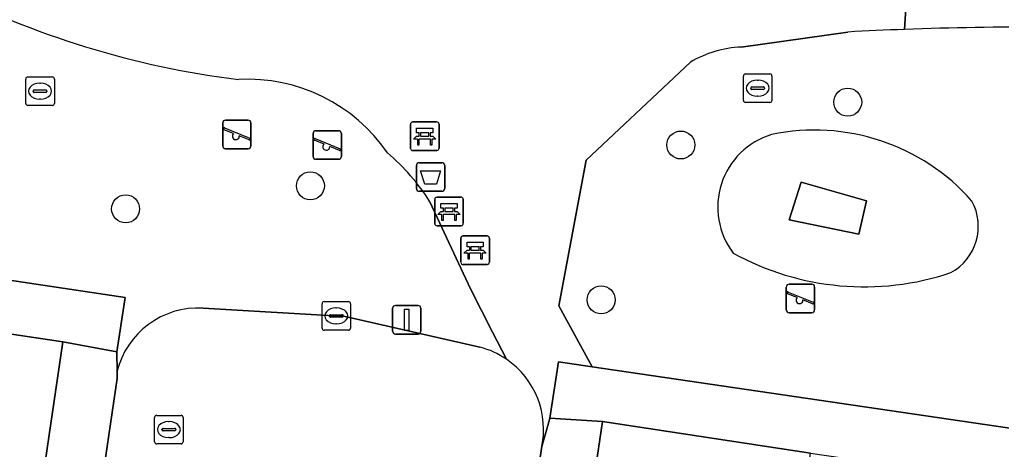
# Model space of a CAD drawing. Extents: x 163683 to 164494, y 382709 to 383872.
# Drawn here: x 164040.44 to 164074.8, y 383082.57 to 383097.62 of the extents above; entities that cross this region are included whole.
import ezdxf

# ---------------------------------------------------------------- set-up
doc = ezdxf.new("R2010")
doc.units = 0
for name, color, linetype in [('IMGEO_Afvalbak', 7, 'Continuous'), ('IMGEO_Bank', 7, 'Continuous'), ('IMGEO_Boom', 7, 'Continuous'), ('IMGEO_Groenvoorziening', 7, 'Continuous'), ('IMGEO_Kolk', 7, 'Continuous'), ('IMGEO_Lichtmast', 7, 'Continuous'), ('IMGEO_Pand', 7, 'Continuous'), ('IMGEO_Rijbaan_lokaal_open', 7, 'Continuous'), ('IMGEO_Rioolput', 7, 'Continuous'), ('IMGEO_Speelvoorziening', 7, 'Continuous'), ('IMGEO_Voetpad_halfverhard', 7, 'Continuous'), ('IMGEO_Voetpad_open', 7, 'Continuous')]:
    doc.layers.add(name, color=color, linetype=linetype)

msp = doc.modelspace()

# ---------------------------------------------------------------- linework, layer by layer
at = {"layer": 'IMGEO_Afvalbak'}
for p, q in [((164054.328, 383091.71), (164054.328, 383092.51)), ((164054.328, 383092.51), (164054.328, 383091.71)), ((164054.428, 383092.61), (164055.218, 383092.61)), ((164055.218, 383092.61), (164054.428, 383092.61)), ((164055.318, 383092.51), (164055.318, 383091.71)), ((164055.318, 383091.71), (164055.318, 383092.51)), ((164055.218, 383091.61), (164054.428, 383091.61)), ((164054.428, 383091.61), (164055.218, 383091.61))]:
    msp.add_line(p, q, dxfattribs=at)
msp.add_lwpolyline([(164054.471, 383092.324), (164055.175, 383092.324), (164055.026, 383091.854), (164054.62, 383091.854), (164054.471, 383092.324)], dxfattribs=at)
for centre, start, end in [((164054.428, 383092.51), 90, 180), ((164054.428, 383092.51), 90, 180), ((164055.218, 383092.51), 0, 90), ((164055.218, 383092.51), 360, 90), ((164054.428, 383091.71), 180, 270), ((164054.428, 383091.71), 180, 270), ((164055.218, 383091.71), 270, 0), ((164055.218, 383091.71), 270, 0)]:
    msp.add_arc(centre, 0.1, start, end, dxfattribs=at)
at = {"layer": 'IMGEO_Bank'}
for p, q in [((164054.119, 383093.112), (164054.119, 383093.953)), ((164054.119, 383093.953), (164054.119, 383093.112)), ((164054.194, 383094.037), (164055.035, 383094.037)), ((164055.035, 383094.037), (164054.194, 383094.037)), ((164055.119, 383093.962), (164055.119, 383093.121)), ((164055.119, 383093.121), (164055.119, 383093.962)), ((164054.816, 383093.435), (164054.423, 383093.435)), ((164054.428, 383093.543), (164054.428, 383093.649)), ((164054.472, 383093.649), (164054.472, 383093.543)), ((164054.76, 383093.655), (164054.478, 383093.655)), ((164054.478, 383093.537), (164054.76, 383093.537)), ((164054.766, 383093.543), (164054.766, 383093.649)), ((164054.81, 383093.649), (164054.81, 383093.543)), ((164055.044, 383093.037), (164054.203, 383093.037)), ((164054.203, 383093.037), (164055.044, 383093.037)), ((164055.043, 383091.405), (164055.884, 383091.405)), ((164055.884, 383091.405), (164055.043, 383091.405)), ((164054.968, 383090.48), (164054.968, 383091.321)), ((164054.968, 383091.321), (164054.968, 383090.48)), ((164055.968, 383091.33), (164055.968, 383090.489)), ((164055.968, 383090.489), (164055.968, 383091.33)), ((164055.665, 383090.803), (164055.272, 383090.803)), ((164055.277, 383090.911), (164055.277, 383091.017)), ((164055.321, 383091.017), (164055.321, 383090.911)), ((164055.609, 383091.023), (164055.327, 383091.023)), ((164055.327, 383090.905), (164055.609, 383090.905)), ((164055.615, 383090.911), (164055.615, 383091.017)), ((164055.659, 383091.017), (164055.659, 383090.911)), ((164055.893, 383090.405), (164055.052, 383090.405)), ((164055.052, 383090.405), (164055.893, 383090.405)), ((164055.957, 383090.048), (164056.798, 383090.048)), ((164056.798, 383090.048), (164055.957, 383090.048)), ((164055.882, 383089.123), (164055.882, 383089.964)), ((164055.882, 383089.964), (164055.882, 383089.123)), ((164056.191, 383089.554), (164056.191, 383089.66)), ((164056.235, 383089.66), (164056.235, 383089.554)), ((164056.523, 383089.666), (164056.241, 383089.666)), ((164056.529, 383089.554), (164056.529, 383089.66)), ((164056.573, 383089.66), (164056.573, 383089.554)), ((164056.882, 383089.973), (164056.882, 383089.132)), ((164056.882, 383089.132), (164056.882, 383089.973)), ((164056.579, 383089.446), (164056.186, 383089.446)), ((164056.241, 383089.548), (164056.523, 383089.548)), ((164056.807, 383089.048), (164055.966, 383089.048)), ((164055.966, 383089.048), (164056.807, 383089.048))]:
    msp.add_line(p, q, dxfattribs=at)
for points in [[(164054.422, 383093.655), (164054.336, 383093.655), (164054.336, 383093.816), (164054.899, 383093.816), (164054.899, 383093.655), (164054.816, 383093.655)], [(164054.366, 383093.435), (164054.224, 383093.435), (164054.336, 383093.537), (164054.422, 383093.537)], [(164054.816, 383093.537), (164054.899, 383093.537), (164055.011, 383093.435), (164054.872, 383093.435)], [(164054.416, 383093.428), (164054.416, 383093.221), (164054.373, 383093.221), (164054.373, 383093.428)], [(164054.866, 383093.428), (164054.866, 383093.221), (164054.822, 383093.221), (164054.822, 383093.428)], [(164055.271, 383091.023), (164055.185, 383091.023), (164055.185, 383091.184), (164055.748, 383091.184), (164055.748, 383091.023), (164055.665, 383091.023)], [(164055.215, 383090.803), (164055.073, 383090.803), (164055.185, 383090.905), (164055.271, 383090.905)], [(164055.265, 383090.796), (164055.265, 383090.589), (164055.222, 383090.589), (164055.222, 383090.796)], [(164055.665, 383090.905), (164055.748, 383090.905), (164055.86, 383090.803), (164055.721, 383090.803)], [(164055.715, 383090.796), (164055.715, 383090.589), (164055.671, 383090.589), (164055.671, 383090.796)], [(164056.185, 383089.666), (164056.099, 383089.666), (164056.099, 383089.827), (164056.662, 383089.827), (164056.662, 383089.666), (164056.579, 383089.666)], [(164056.129, 383089.446), (164055.987, 383089.446), (164056.099, 383089.548), (164056.185, 383089.548)], [(164056.179, 383089.439), (164056.179, 383089.232), (164056.136, 383089.232), (164056.136, 383089.439)], [(164056.579, 383089.548), (164056.662, 383089.548), (164056.774, 383089.446), (164056.635, 383089.446)], [(164056.629, 383089.439), (164056.629, 383089.232), (164056.585, 383089.232), (164056.585, 383089.439)]]:
    msp.add_lwpolyline(points, dxfattribs=at)
for centre, radius, start, end in [((164054.197, 383093.959), 0.0779, 92.4484, 184.2845), ((164054.197, 383093.959), 0.0779, 92.4484, 184.2845), ((164055.041, 383093.959), 0.0779, 2.4484, 94.2845), ((164055.041, 383093.959), 0.0779, 2.4484, 94.2845), ((164054.366, 383093.428), 0.00671, 2.8957, 87.1043), ((164054.423, 383093.428), 0.00671, 92.8957, 177.1043), ((164054.421, 383093.648), 0.00671, 2.8957, 87.1043), ((164054.421, 383093.544), 0.00671, 272.8957, 357.1043), ((164054.478, 383093.648), 0.00671, 92.8957, 177.1043), ((164054.478, 383093.544), 0.00671, 182.8957, 267.1043), ((164054.76, 383093.648), 0.00671, 2.8957, 87.1043), ((164054.76, 383093.544), 0.00671, 272.8957, 357.1043), ((164054.817, 383093.648), 0.00671, 92.8957, 177.1043), ((164054.817, 383093.544), 0.00671, 182.8957, 267.1043), ((164054.815, 383093.428), 0.00671, 2.8957, 87.1043), ((164054.872, 383093.428), 0.00671, 92.8957, 177.1043), ((164054.197, 383093.115), 0.0779, 182.4484, 274.2845), ((164054.197, 383093.115), 0.0779, 182.4484, 274.2845), ((164055.041, 383093.115), 0.0779, 272.4484, 4.2845), ((164055.041, 383093.115), 0.0779, 272.4484, 4.2845), ((164055.046, 383091.327), 0.0779, 92.4484, 184.2845), ((164055.046, 383091.327), 0.0779, 92.4484, 184.2845), ((164055.89, 383091.327), 0.0779, 2.4484, 94.2845), ((164055.89, 383091.327), 0.0779, 2.4484, 94.2845), ((164055.215, 383090.796), 0.00671, 2.8957, 87.1043), ((164055.272, 383090.796), 0.00671, 92.8957, 177.1043), ((164055.27, 383091.016), 0.00671, 2.8957, 87.1043), ((164055.27, 383090.912), 0.00671, 272.8957, 357.1043), ((164055.327, 383091.016), 0.00671, 92.8957, 177.1043), ((164055.327, 383090.912), 0.00671, 182.8957, 267.1043), ((164055.609, 383091.016), 0.00671, 2.8957, 87.1043), ((164055.609, 383090.912), 0.00671, 272.8957, 357.1043), ((164055.666, 383091.016), 0.00671, 92.8957, 177.1043), ((164055.666, 383090.912), 0.00671, 182.8957, 267.1043), ((164055.664, 383090.796), 0.00671, 2.8957, 87.1043), ((164055.721, 383090.796), 0.00671, 92.8957, 177.1043), ((164055.046, 383090.483), 0.0779, 182.4484, 274.2845), ((164055.046, 383090.483), 0.0779, 182.4484, 274.2845), ((164055.89, 383090.483), 0.0779, 272.4484, 4.2845), ((164055.89, 383090.483), 0.0779, 272.4484, 4.2845), ((164055.96, 383089.97), 0.0779, 92.4484, 184.2845), ((164055.96, 383089.97), 0.0779, 92.4484, 184.2845), ((164056.804, 383089.97), 0.0779, 2.4484, 94.2845), ((164056.804, 383089.97), 0.0779, 2.4484, 94.2845), ((164056.184, 383089.659), 0.00671, 2.8957, 87.1043), ((164056.241, 383089.659), 0.00671, 92.8957, 177.1043), ((164056.523, 383089.659), 0.00671, 2.8957, 87.1043), ((164056.58, 383089.659), 0.00671, 92.8957, 177.1043), ((164056.129, 383089.439), 0.00671, 2.8957, 87.1043), ((164056.186, 383089.439), 0.00671, 92.8957, 177.1043), ((164056.184, 383089.555), 0.00671, 272.8957, 357.1043), ((164056.241, 383089.555), 0.00671, 182.8957, 267.1043), ((164056.523, 383089.555), 0.00671, 272.8957, 357.1043), ((164056.58, 383089.555), 0.00671, 182.8957, 267.1043), ((164056.578, 383089.439), 0.00671, 2.8957, 87.1043), ((164056.635, 383089.439), 0.00671, 92.8957, 177.1043), ((164055.96, 383089.126), 0.0779, 182.4484, 274.2845), ((164055.96, 383089.126), 0.0779, 182.4484, 274.2845), ((164056.804, 383089.126), 0.0779, 272.4484, 4.2845), ((164056.804, 383089.126), 0.0779, 272.4484, 4.2845)]:
    msp.add_arc(centre, radius, start, end, dxfattribs=at)
at = {"layer": 'IMGEO_Boom'}
for centre in [(164069.419, 383094.73), (164063.58, 383093.231), (164050.619, 383091.801), (164044.151, 383090.995), (164060.792, 383087.809)]:
    msp.add_circle(centre, 0.489, dxfattribs=at)
at = {"layer": 'IMGEO_Groenvoorziening'}
for points in [[(164069.427, 383097.186), (164065.694, 383096.661)], [(164063.914, 383096.136), (164060.271, 383092.698), (164059.314, 383087.6), (164060.473, 383085.465), (164077.551, 383082.956), (164078.62, 383087.621), (164097.665, 383084.707), (164099.049, 383079.797), (164104.156, 383079.047), (164105.76, 383079.073), (164106.604, 383079.047), (164108.694, 383078.814), (164110.063, 383078.532)], [(164057.475, 383085.732), (164056.991, 383086.679), (164056.22, 383088.197), (164054.802, 383091.242)], [(164031.356, 383089.811), (164044.132, 383087.893), (164043.843, 383085.984), (164043.851, 383085.289)], [(164046.861, 383087.515), (164051.838, 383087.231), (164056.551, 383086.15)]]:
    msp.add_lwpolyline(points, dxfattribs=at)
for points in [[(164070.075, 383091.272), (164067.789, 383091.926), (164067.372, 383090.608), (164069.813, 383090.107)], [(164069.813, 383090.107), (164067.372, 383090.608), (164067.789, 383091.926), (164070.075, 383091.272)]]:
    msp.add_lwpolyline(points, close=True, dxfattribs=at)
for centre, radius, start, end in [((164051.911, 383126.413), 31.122, 242.7648, 262.9796), ((164075.432, 382988.104), 109.247, 92.11167, 93.15121), ((164075.642, 382984.29), 113.067, 87.12487, 92.14637), ((164065.906, 383092.663), 4.004, 93.0334, 119.8328), ((164048.425, 383089.605), 5.928, 34.4144, 93.0732), ((164067.527, 383091.055), 2.657, 106.9001, 217.2433), ((164067.527, 383091.055), 2.657, 106.9001, 217.2433), ((164068.256, 383086.399), 7.354, 41.46, 101.7829), ((164068.256, 383086.399), 7.354, 41.46, 101.7829), ((164048.476, 383087.253), 7.479, 32.2375, 49.6828), ((164072.131, 383090.387), 1.858, 298.9618, 28.316), ((164072.131, 383090.387), 1.858, 298.9618, 28.316), ((164070.002, 383097.777), 9.511, 241.1391, 288.5724), ((164070.002, 383097.777), 9.511, 241.1391, 288.5724), ((164046.687, 383084.602), 2.919, 86.5909, 166.3776), ((164055.814, 383083.291), 2.953, 55.771, 75.5468)]:
    msp.add_arc(centre, radius, start, end, dxfattribs=at)
at = {"layer": 'IMGEO_Kolk'}
for p, q in [((164040.658, 383094.688), (164040.658, 383095.54)), ((164040.733, 383095.614), (164041.585, 383095.614)), ((164041.659, 383095.54), (164041.659, 383094.688)), ((164065.768, 383094.794), (164065.768, 383095.646)), ((164065.843, 383095.72), (164066.695, 383095.72)), ((164066.256, 383095.5), (164066.281, 383095.5)), ((164066.769, 383095.646), (164066.769, 383094.794)), ((164040.96, 383095.157), (164041.358, 383095.157)), ((164041.146, 383095.394), (164041.171, 383095.394)), ((164066.027, 383095.214), (164066.027, 383095.226)), ((164066.465, 383095.177), (164066.067, 383095.177)), ((164066.07, 383095.263), (164066.468, 383095.263)), ((164066.511, 383095.226), (164066.511, 383095.214)), ((164040.917, 383095.108), (164040.917, 383095.12)), ((164041.355, 383095.071), (164040.957, 383095.071)), ((164041.169, 383094.834), (164041.144, 383094.834)), ((164041.401, 383095.12), (164041.401, 383095.108)), ((164066.279, 383094.94), (164066.254, 383094.94)), ((164041.585, 383094.614), (164040.733, 383094.614)), ((164066.695, 383094.72), (164065.843, 383094.72)), ((164051.024, 383086.821), (164051.024, 383087.673)), ((164051.099, 383087.747), (164051.951, 383087.747)), ((164052.025, 383087.673), (164052.025, 383086.821)), ((164051.283, 383087.241), (164051.283, 383087.253)), ((164051.326, 383087.29), (164051.724, 383087.29)), ((164051.512, 383087.527), (164051.537, 383087.527)), ((164051.767, 383087.253), (164051.767, 383087.241)), ((164051.721, 383087.204), (164051.323, 383087.204)), ((164051.535, 383086.967), (164051.51, 383086.967)), ((164051.951, 383086.747), (164051.099, 383086.747))]:
    msp.add_line(p, q, dxfattribs=at)
for points in [[(164040.658, 383094.688), (164040.658, 383095.54)], [(164040.733, 383095.614), (164041.585, 383095.614)], [(164041.659, 383095.54), (164041.659, 383094.688)], [(164065.768, 383094.794), (164065.768, 383095.646)], [(164065.843, 383095.72), (164066.695, 383095.72)], [(164066.769, 383095.646), (164066.769, 383094.794)], [(164041.585, 383094.614), (164040.733, 383094.614)], [(164066.695, 383094.72), (164065.843, 383094.72)], [(164051.024, 383086.821), (164051.024, 383087.673)], [(164051.099, 383087.747), (164051.951, 383087.747)], [(164052.025, 383087.673), (164052.025, 383086.821)], [(164051.951, 383086.747), (164051.099, 383086.747)]]:
    msp.add_lwpolyline(points, dxfattribs=at)
for centre, radius, start, end in [((164040.735, 383095.538), 0.0765, 91.552, 178.448), ((164040.735, 383095.538), 0.0765, 91.552, 178.448), ((164041.583, 383095.538), 0.0765, 1.552, 88.448), ((164041.583, 383095.538), 0.0765, 1.552, 88.448), ((164065.845, 383095.644), 0.0765, 91.552, 178.448), ((164065.845, 383095.644), 0.0765, 91.552, 178.448), ((164066.693, 383095.644), 0.0765, 1.552, 88.448), ((164066.693, 383095.644), 0.0765, 1.552, 88.448), ((164040.957, 383095.117), 0.0403, 85.8775, 175.7526), ((164041.362, 383095.119), 0.0386, 1.7309, 96.639), ((164066.067, 383095.223), 0.0403, 85.8775, 175.7526), ((164066.064, 383095.213), 0.0366, 178.938, 274.7102), ((164066.468, 383095.22), 0.043, 264.8664, 352.4533), ((164066.472, 383095.225), 0.0386, 1.7309, 96.639), ((164040.954, 383095.107), 0.0366, 178.938, 274.7102), ((164041.358, 383095.114), 0.043, 264.8664, 352.4533), ((164040.735, 383094.69), 0.0765, 181.552, 268.448), ((164040.735, 383094.69), 0.0765, 181.552, 268.448), ((164041.583, 383094.69), 0.0765, 271.552, 358.448), ((164041.583, 383094.69), 0.0765, 271.552, 358.448), ((164065.845, 383094.796), 0.0765, 181.552, 268.448), ((164065.845, 383094.796), 0.0765, 181.552, 268.448), ((164066.693, 383094.796), 0.0765, 271.552, 358.448), ((164066.693, 383094.796), 0.0765, 271.552, 358.448), ((164051.101, 383087.671), 0.0765, 91.552, 178.448), ((164051.101, 383087.671), 0.0765, 91.552, 178.448), ((164051.949, 383087.671), 0.0765, 1.552, 88.448), ((164051.949, 383087.671), 0.0765, 1.552, 88.448), ((164051.323, 383087.25), 0.0403, 85.8775, 175.7526), ((164051.728, 383087.252), 0.0386, 1.7309, 96.639), ((164051.32, 383087.24), 0.0366, 178.938, 274.7102), ((164051.724, 383087.247), 0.043, 264.8664, 352.4533), ((164051.101, 383086.823), 0.0765, 181.552, 268.448), ((164051.101, 383086.823), 0.0765, 181.552, 268.448), ((164051.949, 383086.823), 0.0765, 271.552, 358.448), ((164051.949, 383086.823), 0.0765, 271.552, 358.448)]:
    msp.add_arc(centre, radius, start, end, dxfattribs=at)
for centre, major_axis, ratio, start_param, end_param in [((164066.255, 383095.22), (-0.387, 0.002), 0.722429, 4.712389, 7.853982), ((164066.28, 383095.22), (-0.39, 0.002), 0.717154, 1.570796, 4.712389), ((164041.145, 383095.114), (-0.387, 0.002), 0.722429, 4.712389, 7.853982), ((164041.17, 383095.114), (-0.39, 0.002), 0.717154, 1.570796, 4.712389), ((164051.511, 383087.247), (-0.387, 0.002), 0.722429, 4.712389, 7.853982), ((164051.536, 383087.247), (-0.39, 0.002), 0.717154, 1.570796, 4.712389)]:
    msp.add_ellipse(centre, major_axis=major_axis, ratio=ratio, start_param=start_param, end_param=end_param, dxfattribs=at)
at = {"layer": 'IMGEO_Lichtmast'}
for p, q in [((164053.594, 383087.613), (164054.384, 383087.613)), ((164054.384, 383087.613), (164053.594, 383087.613)), ((164053.494, 383086.713), (164053.494, 383087.513)), ((164053.494, 383087.513), (164053.494, 383086.713)), ((164054.484, 383087.513), (164054.484, 383086.713)), ((164054.484, 383086.713), (164054.484, 383087.513)), ((164054.384, 383086.613), (164053.594, 383086.613)), ((164053.594, 383086.613), (164054.384, 383086.613))]:
    msp.add_line(p, q, dxfattribs=at)
msp.add_lwpolyline([(164053.914, 383087.488), (164054.064, 383087.488), (164054.064, 383086.738), (164053.914, 383086.738), (164053.914, 383087.488)], dxfattribs=at)
for centre, start, end in [((164053.594, 383087.513), 90, 180), ((164053.594, 383087.513), 90, 180), ((164054.384, 383087.513), 0, 90), ((164054.384, 383087.513), 360, 90), ((164053.594, 383086.713), 180, 270), ((164053.594, 383086.713), 180, 270), ((164054.384, 383086.713), 270, 0), ((164054.384, 383086.713), 270, 0)]:
    msp.add_arc(centre, 0.1, start, end, dxfattribs=at)
at = {"layer": 'IMGEO_Pand'}
for points in [[(164041.955, 383086.344), (164034.621, 383087.436), (164034.07, 383083.737), (164028.136, 383084.621), (164027.913, 383083.122), (164025.045, 383083.549), (164024.777, 383081.738), (164027.643, 383081.312), (164040.913, 383079.27)], [(164068.118, 383082.441), (164060.842, 383083.547), (164059.784, 383076.46), (164073.995, 383074.34), (164074.495, 383077.716), (164074.676, 383078.936), (164067.751, 383079.962)]]:
    msp.add_lwpolyline(points, close=True, dxfattribs=at)
at = {"layer": 'IMGEO_Rijbaan_lokaal_open'}
for points in [[(164056.551, 383086.15), (164051.838, 383087.231), (164046.861, 383087.515)], [(164043.851, 383085.289), (164043.854, 383085.06), (164043.271, 383081.092), (164039.653, 383057.519), (164042.978, 383056.96), (164045.921, 383076.806), (164045.976, 383077.163), (164046.054, 383077.691)], [(164054.32, 383076.482), (164054.125, 383075.618), (164051.281, 383055.779), (164054.596, 383055.242), (164058.121, 383078.624), (164058.702, 383082.608)]]:
    msp.add_lwpolyline(points, dxfattribs=at)
for centre, radius, start, end in [((164046.687, 383084.602), 2.919, 86.5909, 166.3776), ((164055.814, 383083.291), 2.953, 55.771, 75.5468), ((164055.805, 383083.273), 2.972, 347.0708, 55.8156)]:
    msp.add_arc(centre, radius, start, end, dxfattribs=at)
at = {"layer": 'IMGEO_Rioolput'}
for p, q in [((164045.165, 383082.84), (164045.165, 383083.692)), ((164045.24, 383083.766), (164046.092, 383083.766)), ((164045.653, 383083.546), (164045.678, 383083.546)), ((164046.166, 383083.692), (164046.166, 383082.84)), ((164045.424, 383083.26), (164045.424, 383083.272)), ((164045.862, 383083.223), (164045.464, 383083.223)), ((164045.467, 383083.309), (164045.865, 383083.309)), ((164045.908, 383083.272), (164045.908, 383083.26)), ((164045.676, 383082.986), (164045.651, 383082.986)), ((164046.092, 383082.766), (164045.24, 383082.766))]:
    msp.add_line(p, q, dxfattribs=at)
for points in [[(164045.165, 383082.84), (164045.165, 383083.692)], [(164045.24, 383083.766), (164046.092, 383083.766)], [(164046.166, 383083.692), (164046.166, 383082.84)], [(164046.092, 383082.766), (164045.24, 383082.766)]]:
    msp.add_lwpolyline(points, dxfattribs=at)
for centre, radius, start, end in [((164045.242, 383083.69), 0.0765, 91.552, 178.448), ((164045.242, 383083.69), 0.0765, 91.552, 178.448), ((164046.09, 383083.69), 0.0765, 1.552, 88.448), ((164046.09, 383083.69), 0.0765, 1.552, 88.448), ((164045.464, 383083.269), 0.0403, 85.8775, 175.7526), ((164045.461, 383083.259), 0.0366, 178.938, 274.7102), ((164045.865, 383083.266), 0.043, 264.8664, 352.4533), ((164045.869, 383083.271), 0.0386, 1.7309, 96.639), ((164045.242, 383082.842), 0.0765, 181.552, 268.448), ((164045.242, 383082.842), 0.0765, 181.552, 268.448), ((164046.09, 383082.842), 0.0765, 271.552, 358.448), ((164046.09, 383082.842), 0.0765, 271.552, 358.448)]:
    msp.add_arc(centre, radius, start, end, dxfattribs=at)
for centre, major_axis, ratio, start_param, end_param in [((164045.652, 383083.266), (-0.387, 0.002), 0.722429, 4.712389, 7.853982), ((164045.677, 383083.266), (-0.39, 0.002), 0.717154, 1.570796, 4.712389)]:
    msp.add_ellipse(centre, major_axis=major_axis, ratio=ratio, start_param=start_param, end_param=end_param, dxfattribs=at)
at = {"layer": 'IMGEO_Speelvoorziening'}
for p, q in [((164047.549, 383093.201), (164047.549, 383094.001)), ((164047.549, 383094.001), (164047.549, 383093.201)), ((164047.618, 383093.826), (164048.494, 383093.473)), ((164047.649, 383094.101), (164048.439, 383094.101)), ((164048.439, 383094.101), (164047.649, 383094.101)), ((164048.539, 383094.001), (164048.539, 383093.201)), ((164048.539, 383093.201), (164048.539, 383094.001)), ((164047.932, 383093.629), (164047.593, 383093.766)), ((164048.47, 383093.413), (164048.13, 383093.55)), ((164050.712, 383092.829), (164050.712, 383093.629)), ((164050.712, 383093.629), (164050.712, 383092.829)), ((164050.781, 383093.454), (164051.657, 383093.101)), ((164050.812, 383093.729), (164051.602, 383093.729)), ((164051.602, 383093.729), (164050.812, 383093.729)), ((164051.702, 383093.629), (164051.702, 383092.829)), ((164051.702, 383092.829), (164051.702, 383093.629)), ((164048.439, 383093.101), (164047.649, 383093.101)), ((164047.649, 383093.101), (164048.439, 383093.101)), ((164051.095, 383093.257), (164050.756, 383093.394)), ((164051.633, 383093.041), (164051.293, 383093.178)), ((164051.602, 383092.729), (164050.812, 383092.729)), ((164050.812, 383092.729), (164051.602, 383092.729)), ((164067.37, 383088.359), (164068.16, 383088.359)), ((164068.16, 383088.359), (164067.37, 383088.359)), ((164067.27, 383087.459), (164067.27, 383088.259)), ((164067.27, 383088.259), (164067.27, 383087.459)), ((164067.653, 383087.887), (164067.314, 383088.024)), ((164067.339, 383088.084), (164068.215, 383087.731)), ((164068.26, 383088.259), (164068.26, 383087.459)), ((164068.26, 383087.459), (164068.26, 383088.259)), ((164068.191, 383087.671), (164067.851, 383087.808)), ((164068.16, 383087.359), (164067.37, 383087.359)), ((164067.37, 383087.359), (164068.16, 383087.359))]:
    msp.add_line(p, q, dxfattribs=at)
for centre, radius, start, end in [((164047.649, 383094.001), 0.1, 90, 180), ((164047.649, 383094.001), 0.1, 90, 180), ((164047.606, 383093.796), 0.0327, 68.078, 248.078), ((164048.439, 383094.001), 0.1, 0, 90), ((164048.439, 383094.001), 0.1, 360, 90), ((164048.011, 383093.539), 0.12, 130.9928, 5.1632), ((164048.482, 383093.443), 0.0327, 248.078, 68.078), ((164050.812, 383093.629), 0.1, 90, 180), ((164050.812, 383093.629), 0.1, 90, 180), ((164050.769, 383093.424), 0.0327, 68.078, 248.078), ((164051.602, 383093.629), 0.1, 0, 90), ((164051.602, 383093.629), 0.1, 360, 90), ((164047.649, 383093.201), 0.1, 180, 270), ((164047.649, 383093.201), 0.1, 180, 270), ((164048.439, 383093.201), 0.1, 270, 0), ((164048.439, 383093.201), 0.1, 270, 0), ((164051.174, 383093.167), 0.12, 130.9928, 5.1632), ((164051.645, 383093.071), 0.0327, 248.078, 68.078), ((164050.812, 383092.829), 0.1, 180, 270), ((164050.812, 383092.829), 0.1, 180, 270), ((164051.602, 383092.829), 0.1, 270, 0), ((164051.602, 383092.829), 0.1, 270, 0), ((164067.37, 383088.259), 0.1, 90, 180), ((164067.37, 383088.259), 0.1, 90, 180), ((164068.16, 383088.259), 0.1, 0, 90), ((164068.16, 383088.259), 0.1, 360, 90), ((164067.327, 383088.054), 0.0327, 68.078, 248.078), ((164067.732, 383087.797), 0.12, 130.9928, 5.1632), ((164068.203, 383087.701), 0.0327, 248.078, 68.078), ((164067.37, 383087.459), 0.1, 180, 270), ((164067.37, 383087.459), 0.1, 180, 270), ((164068.16, 383087.459), 0.1, 270, 0), ((164068.16, 383087.459), 0.1, 270, 0)]:
    msp.add_arc(centre, radius, start, end, dxfattribs=at)
at = {"layer": 'IMGEO_Voetpad_halfverhard'}
for points in [[(164071.585, 383100.024), (164071.407, 383097.277)], [(164071.407, 383097.277), (164071.585, 383100.024)], [(164065.694, 383096.661), (164069.427, 383097.186)], [(164058.702, 383082.608), (164058.72, 383082.673), (164058.921, 383083.408), (164058.992, 383083.665), (164059.298, 383085.638), (164060.473, 383085.465), (164059.314, 383087.6), (164060.271, 383092.698), (164063.914, 383096.136)], [(164054.802, 383091.242), (164056.22, 383088.197), (164056.991, 383086.679), (164057.475, 383085.732)]]:
    msp.add_lwpolyline(points, dxfattribs=at)
for centre, radius, start, end in [((164051.911, 383126.413), 31.122, 242.7648, 262.9796), ((164075.432, 382988.104), 109.247, 92.11167, 93.15121), ((164075.642, 382984.29), 113.067, 87.12487, 92.14637), ((164065.906, 383092.663), 4.004, 93.0334, 119.8328), ((164048.425, 383089.605), 5.928, 34.4144, 93.0732), ((164048.476, 383087.253), 7.479, 32.2375, 49.6828), ((164055.805, 383083.273), 2.972, 347.0708, 55.8156)]:
    msp.add_arc(centre, radius, start, end, dxfattribs=at)
at = {"layer": 'IMGEO_Voetpad_open'}
for points in [[(164003.455, 383092.05), (164005.606, 383091.746), (164012.951, 383090.682), (164022.964, 383089.182), (164024.449, 383088.96), (164034.621, 383087.436), (164041.955, 383086.344), (164043.843, 383085.984), (164044.132, 383087.893), (164031.356, 383089.811), (164029.301, 383090.12)], [(164077.551, 383082.956), (164060.473, 383085.465), (164059.298, 383085.638), (164058.992, 383083.665), (164060.842, 383083.547), (164068.118, 383082.441), (164079.081, 383080.842), (164079.214, 383080.823), (164081.08, 383080.551), (164092.361, 383078.907), (164099.657, 383077.832), (164101.537, 383076.808)]]:
    msp.add_lwpolyline(points, dxfattribs=at)
for points in [[(164043.271, 383081.092), (164043.854, 383085.06), (164043.851, 383085.289), (164043.843, 383085.984), (164041.955, 383086.344), (164040.913, 383079.27), (164039.878, 383072.242), (164038.851, 383065.265), (164037.802, 383058.142), (164039.653, 383057.519)], [(164059.784, 383076.46), (164060.842, 383083.547), (164058.992, 383083.665), (164058.921, 383083.408), (164058.72, 383082.673), (164058.702, 383082.608), (164058.121, 383078.624), (164054.596, 383055.242), (164056.633, 383055.356), (164057.698, 383062.488), (164058.741, 383069.474)]]:
    msp.add_lwpolyline(points, close=True, dxfattribs=at)

doc.saveas('drawing.dxf')
